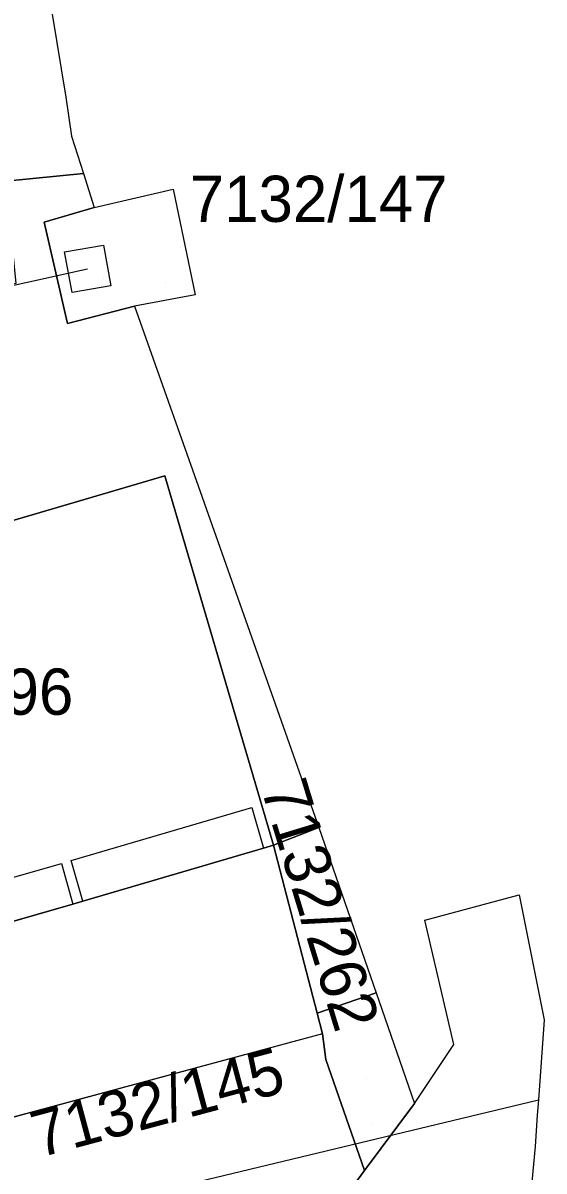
# Model space of a CAD drawing. Extents: x -266199 to -261993, y -1239047 to -1235108.
# Drawn here: x -263421.44 to -263398.9, y -1236678.99 to -1236629.3 of the extents above; entities that cross this region are included whole.
import ezdxf

# ---------------------------------------------------------------- set-up
doc = ezdxf.new("R2010")
doc.units = 0
for name, color, linetype in [('body_kn', 7, 'Continuous'), ('kladpar_druhypozemkov', 7, 'Continuous'), ('kladpar_hranice', 7, 'Continuous'), ('kladpar_parcelnecisla', 7, 'Continuous'), ('kladpar_plochy', 7, 'Continuous'), ('kladpar_sipky', 7, 'Continuous'), ('linie', 7, 'Continuous'), ('zappar_hrandruhpozemk', 7, 'Continuous'), ('zuob_linie', 7, 'Continuous'), ('zuob_plochy', 7, 'Continuous')]:
    doc.layers.add(name, color=color, linetype=linetype)

msp = doc.modelspace()

# ---------------------------------------------------------------- linework, layer by layer
at = {"layer": 'body_kn'}
for p, q in [((-263419.59, -1236632.51), (-263419.59, -1236632.51)), ((-263419.35, -1236634.2), (-263419.35, -1236634.2)), ((-263418.83, -1236635.82), (-263418.83, -1236635.82)), ((-263418.83, -1236635.82), (-263418.83, -1236635.82)), ((-263414.94, -1236636.49), (-263414.94, -1236636.49)), ((-263418.36, -1236637.29), (-263418.36, -1236637.29)), ((-263420.52, -1236637.92), (-263420.52, -1236637.92)), ((-263417.96, -1236638.91), (-263417.96, -1236638.91)), ((-263419.64, -1236639.21), (-263419.64, -1236639.21)), ((-263418.65, -1236639.94), (-263418.65, -1236639.94)), ((-263418.65, -1236639.94), (-263418.65, -1236639.94)), ((-263419.32, -1236640.96), (-263419.32, -1236640.96)), ((-263419.32, -1236640.96), (-263419.32, -1236640.96)), ((-263417.64, -1236640.68), (-263417.64, -1236640.68)), ((-263414, -1236641.06), (-263414, -1236641.06)), ((-263416.62, -1236641.55), (-263416.62, -1236641.55)), ((-263419.52, -1236642.31), (-263419.52, -1236642.31)), ((-263419.52, -1236642.31), (-263419.52, -1236642.31)), ((-263415.31, -1236648.9), (-263415.31, -1236648.9)), ((-263415.31, -1236648.9), (-263415.31, -1236648.9)), ((-263413.87, -1236649.33), (-263413.87, -1236649.33)), ((-263411.54, -1236663.25), (-263411.54, -1236663.25)), ((-263408.64, -1236664.12), (-263408.64, -1236664.12)), ((-263410.6, -1236664.89), (-263410.6, -1236664.89)), ((-263410.6, -1236664.89), (-263410.6, -1236664.89)), ((-263411.03, -1236665.01), (-263411.03, -1236665.01)), ((-263419.77, -1236665.67), (-263419.77, -1236665.67)), ((-263419.36, -1236665.55), (-263419.36, -1236665.55)), ((-263419.29, -1236667.44), (-263419.29, -1236667.44)), ((-263418.85, -1236667.3), (-263418.85, -1236667.3)), ((-263418.85, -1236667.3), (-263418.85, -1236667.3)), ((-263399.97, -1236667.04), (-263399.97, -1236667.04)), ((-263404.05, -1236668.13), (-263404.05, -1236668.13)), ((-263406.16, -1236671.27), (-263406.16, -1236671.27)), ((-263408.72, -1236672.16), (-263408.72, -1236672.16)), ((-263408.72, -1236672.16), (-263408.72, -1236672.16)), ((-263398.9, -1236672.45), (-263398.9, -1236672.45)), ((-263408.49, -1236673.05), (-263408.49, -1236673.05)), ((-263408.49, -1236673.05), (-263408.49, -1236673.05)), ((-263402.8, -1236673.51), (-263402.8, -1236673.51)), ((-263408.34, -1236674.16), (-263408.34, -1236674.16)), ((-263408.34, -1236674.16), (-263408.34, -1236674.16)), ((-263404.5, -1236676.06), (-263404.5, -1236676.06)), ((-263399.14, -1236675.91), (-263399.14, -1236675.91)), ((-263399.19, -1236676.57), (-263399.19, -1236676.57)), ((-263399.28, -1236677.92), (-263399.28, -1236677.92)), ((-263406.67, -1236678.97), (-263406.67, -1236678.97))]:
    msp.add_line(p, q, dxfattribs=at)
at = {"layer": 'kladpar_druhypozemkov'}
for p, q in [((-263417.98, -1236640.37), (-263417.98, -1236640.37)), ((-263407.75, -1236668.32), (-263407.75, -1236668.32)), ((-263406.6, -1236674.98), (-263406.6, -1236674.98))]:
    msp.add_line(p, q, dxfattribs=at)
at = {"layer": 'kladpar_hranice'}
msp.add_line((-263415.31, -1236648.9), (-263410.6, -1236664.89), dxfattribs=at)
for points in [[(-263455.4, -1236601.49), (-263454.08, -1236601.36), (-263451.4, -1236601.29), (-263427.99, -1236597.29), (-263423.84, -1236606.83), (-263423.52, -1236608.67), (-263419.59, -1236632.51), (-263419.35, -1236634.2), (-263418.83, -1236635.82), (-263422.19, -1236636.15), (-263432.66, -1236637.17), (-263438.63, -1236637.93), (-263439.47, -1236632.93), (-263439.54, -1236632.51), (-263425.33, -1236632.02), (-263425.39, -1236625.9), (-263424.94, -1236609.21), (-263432.64, -1236609.08), (-263432.59, -1236605.81), (-263432.56, -1236604.16), (-263454.98, -1236605.76), (-263455.4, -1236601.49)], [(-263418.83, -1236635.82), (-263418.36, -1236637.29), (-263420.52, -1236637.92), (-263419.52, -1236642.31), (-263416.62, -1236641.55), (-263413.87, -1236649.33), (-263408.64, -1236664.12), (-263410.6, -1236664.89), (-263415.31, -1236648.9), (-263422.17, -1236650.92), (-263423.11, -1236647.7), (-263443.15, -1236652.71), (-263444.84, -1236646.27), (-263437.55, -1236644.29), (-263431.96, -1236642.77), (-263421.74, -1236640.56), (-263422.19, -1236636.15), (-263418.83, -1236635.82)], [(-263419.52, -1236642.31), (-263420.52, -1236637.92), (-263418.36, -1236637.29), (-263414.94, -1236636.49), (-263414, -1236641.06), (-263416.62, -1236641.55), (-263419.52, -1236642.31)], [(-263427.54, -1236669.85), (-263432.28, -1236653.9), (-263425, -1236651.75), (-263422.17, -1236650.92), (-263415.31, -1236648.9)], [(-263410.6, -1236664.89), (-263408.64, -1236664.12), (-263406.16, -1236671.27), (-263408.72, -1236672.16), (-263410.6, -1236664.89)], [(-263410.6, -1236664.89), (-263411.03, -1236665.01), (-263418.85, -1236667.3), (-263419.29, -1236667.44), (-263427.09, -1236669.68), (-263427.54, -1236669.85)], [(-263427.54, -1236669.85), (-263427.09, -1236669.68), (-263419.29, -1236667.44), (-263418.85, -1236667.3), (-263411.03, -1236665.01), (-263410.6, -1236664.89)], [(-263410.6, -1236664.89), (-263408.72, -1236672.16), (-263408.49, -1236673.05), (-263408.34, -1236674.16), (-263406.67, -1236678.97), (-263407.58, -1236680.2)], [(-263407.58, -1236680.2), (-263406.67, -1236678.97), (-263404.5, -1236676.06), (-263402.8, -1236673.51), (-263404.05, -1236668.13), (-263399.97, -1236667.04), (-263398.9, -1236672.45), (-263399.14, -1236675.91), (-263399.19, -1236676.57), (-263399.28, -1236677.92), (-263399.57, -1236680.99)], [(-263408.72, -1236672.16), (-263406.16, -1236671.27), (-263404.5, -1236676.06), (-263406.67, -1236678.97), (-263408.34, -1236674.16), (-263408.49, -1236673.05), (-263408.72, -1236672.16)]]:
    msp.add_lwpolyline(points, dxfattribs=at)
at = {"layer": 'kladpar_plochy'}
for p, q in [((-263411.03, -1236665.01), (-263410.6, -1236664.89)), ((-263410.6, -1236664.89), (-263408.72, -1236672.16)), ((-263418.85, -1236667.3), (-263411.03, -1236665.01)), ((-263427.09, -1236669.68), (-263419.29, -1236667.44)), ((-263419.29, -1236667.44), (-263418.85, -1236667.3)), ((-263408.72, -1236672.16), (-263408.49, -1236673.05)), ((-263408.49, -1236673.05), (-263408.34, -1236674.16)), ((-263408.34, -1236674.16), (-263406.67, -1236678.97)), ((-263406.67, -1236678.97), (-263407.58, -1236680.2))]:
    msp.add_line(p, q, dxfattribs=at)
for points in [[(-263455.4, -1236601.49), (-263454.08, -1236601.36), (-263451.4, -1236601.29), (-263427.99, -1236597.29), (-263423.84, -1236606.83), (-263423.52, -1236608.67), (-263419.59, -1236632.51), (-263419.35, -1236634.2), (-263418.83, -1236635.82), (-263422.19, -1236636.15), (-263432.66, -1236637.17), (-263438.63, -1236637.93), (-263439.47, -1236632.93), (-263439.54, -1236632.51), (-263425.33, -1236632.02), (-263425.39, -1236625.9), (-263424.94, -1236609.21), (-263432.64, -1236609.08), (-263432.59, -1236605.81), (-263432.56, -1236604.16), (-263454.98, -1236605.76)], [(-263418.83, -1236635.82), (-263418.36, -1236637.29), (-263420.52, -1236637.92), (-263419.52, -1236642.31), (-263416.62, -1236641.55), (-263413.87, -1236649.33), (-263408.64, -1236664.12), (-263410.6, -1236664.89), (-263415.31, -1236648.9), (-263422.17, -1236650.92), (-263423.11, -1236647.7), (-263443.15, -1236652.71), (-263444.84, -1236646.27), (-263437.55, -1236644.29), (-263431.96, -1236642.77), (-263421.74, -1236640.56), (-263422.19, -1236636.15)], [(-263419.52, -1236642.31), (-263420.52, -1236637.92), (-263418.36, -1236637.29), (-263414.94, -1236636.49), (-263414, -1236641.06), (-263416.62, -1236641.55)], [(-263415.31, -1236648.9), (-263410.6, -1236664.89), (-263411.03, -1236665.01), (-263418.85, -1236667.3), (-263419.29, -1236667.44), (-263427.09, -1236669.68), (-263427.54, -1236669.85), (-263432.28, -1236653.9), (-263425, -1236651.75), (-263422.17, -1236650.92)], [(-263410.6, -1236664.89), (-263408.64, -1236664.12), (-263406.16, -1236671.27), (-263408.72, -1236672.16)], [(-263408.72, -1236672.16), (-263406.16, -1236671.27), (-263404.5, -1236676.06), (-263406.67, -1236678.97), (-263408.34, -1236674.16), (-263408.49, -1236673.05)]]:
    msp.add_lwpolyline(points, close=True, dxfattribs=at)
msp.add_lwpolyline([(-263407.58, -1236680.2), (-263406.67, -1236678.97), (-263404.5, -1236676.06), (-263402.8, -1236673.51), (-263404.05, -1236668.13), (-263399.97, -1236667.04), (-263398.9, -1236672.45), (-263399.14, -1236675.91), (-263399.19, -1236676.57), (-263399.28, -1236677.92), (-263399.57, -1236680.99)], dxfattribs=at)
at = {"layer": 'kladpar_sipky'}
for p, q in [((-263415.28, -1236640.55), (-263415.28, -1236640.55)), ((-263406.38, -1236676.96), (-263406.38, -1236676.96))]:
    msp.add_line(p, q, dxfattribs=at)
at = {"layer": 'linie'}
for points in [[(-263718.15, -1236705.82), (-263532.54, -1236665.19), (-263418.65, -1236639.94)], [(-263636.25, -1236729.99), (-263531.92, -1236706.03), (-263420.82, -1236681.11), (-263399.14, -1236675.91)]]:
    msp.add_lwpolyline(points, dxfattribs=at)
at = {"layer": 'zappar_hrandruhpozemk'}
for p, q in [((-263417.64, -1236640.68), (-263419.32, -1236640.96)), ((-263419.36, -1236665.55), (-263411.54, -1236663.25)), ((-263411.54, -1236663.25), (-263411.03, -1236665.01)), ((-263427.6, -1236667.92), (-263419.77, -1236665.67)), ((-263419.77, -1236665.67), (-263419.29, -1236667.44)), ((-263418.85, -1236667.3), (-263419.36, -1236665.55)), ((-263408.49, -1236673.05), (-263430.23, -1236678.91))]:
    msp.add_line(p, q, dxfattribs=at)
for points in [[(-263419.32, -1236640.96), (-263419.64, -1236639.21), (-263417.96, -1236638.91), (-263417.64, -1236640.68)], [(-263410.6, -1236664.89), (-263408.72, -1236672.16), (-263408.49, -1236673.05), (-263430.23, -1236678.91)]]:
    msp.add_lwpolyline(points, dxfattribs=at)
at = {"layer": 'zuob_linie'}
msp.add_lwpolyline([(-263423.52, -1236608.67), (-263419.59, -1236632.51), (-263419.35, -1236634.2), (-263418.83, -1236635.82), (-263418.36, -1236637.29), (-263414.94, -1236636.49), (-263414, -1236641.06), (-263416.62, -1236641.55), (-263413.87, -1236649.33), (-263408.64, -1236664.12), (-263406.16, -1236671.27), (-263404.5, -1236676.06), (-263402.8, -1236673.51), (-263404.05, -1236668.13), (-263399.97, -1236667.04), (-263398.9, -1236672.45), (-263399.14, -1236675.91), (-263399.19, -1236676.57), (-263399.28, -1236677.92), (-263399.57, -1236680.99)], dxfattribs=at)
at = {"layer": 'zuob_plochy'}
msp.add_lwpolyline([(-263423.52, -1236608.67), (-263419.59, -1236632.51), (-263419.35, -1236634.2), (-263418.83, -1236635.82), (-263418.36, -1236637.29), (-263414.94, -1236636.49), (-263414, -1236641.06), (-263416.62, -1236641.55), (-263413.87, -1236649.33), (-263408.64, -1236664.12), (-263406.16, -1236671.27), (-263404.5, -1236676.06), (-263402.8, -1236673.51), (-263404.05, -1236668.13), (-263399.97, -1236667.04), (-263398.9, -1236672.45), (-263399.14, -1236675.91), (-263399.19, -1236676.57), (-263399.28, -1236677.92), (-263399.57, -1236680.99)], dxfattribs=at)

# ---------------------------------------------------------------- texts
at = {"layer": 'kladpar_parcelnecisla'}
for s, p in [('7132/147', (-263414.227, -1236637.91)), ('7096', (-263425.214, -1236659.24))]:
    msp.add_text(s, height=2, dxfattribs=at).set_placement(p)
for s, rotation, p in [('7132/262', 287, (-263411.161, -1236662.404)), ('7132/145', 15, (-263420.762, -1236678.42))]:
    msp.add_text(s, height=2, rotation=rotation, dxfattribs=at).set_placement(p)

doc.saveas('drawing.dxf')
